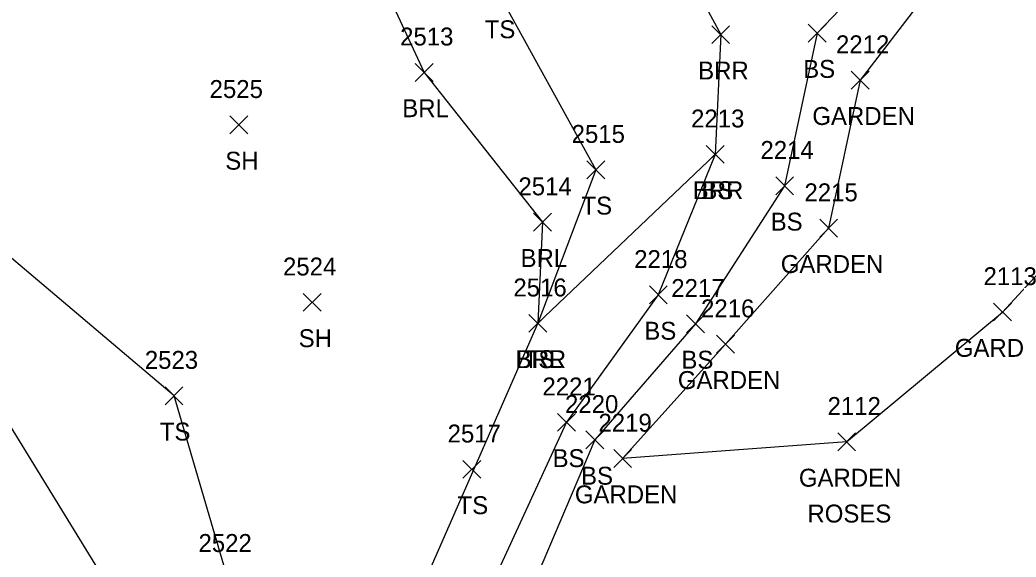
# Model space of a CAD drawing. Extents: x 1520648 to 1523413, y 732854 to 735518.
# Drawn here: x 1521920.9 to 1522032.1, y 733626.9 to 733686.9 of the extents above; entities that cross this region are included whole.
import ezdxf

# ---------------------------------------------------------------- set-up
doc = ezdxf.new("R2010")
doc.units = 0
for name, color, linetype in [('L_A', 7, 'Continuous'), ('L_C', 7, 'Continuous'), ('L_I', 7, 'Continuous'), ('L_TIC', 7, 'Continuous'), ('LABL', 7, 'Continuous'), ('LAPB', 7, 'Continuous'), ('LELB', 7, 'Continuous')]:
    doc.layers.add(name, color=color, linetype=linetype)

msp = doc.modelspace()

# ---------------------------------------------------------------- linework, layer by layer
at = {"layer": 'L_TIC'}
for points in [[(1521998.13, 733684.22), (1522000.13, 733686.22)], [(1522000.13, 733684.22), (1521998.13, 733686.22)], [(1522008.9, 733684.4), (1522010.9, 733686.4)], [(1522010.9, 733684.4), (1522008.9, 733686.4)], [(1522008.9, 733684.4), (1522010.9, 733686.4)], [(1522010.9, 733684.4), (1522008.9, 733686.4)], [(1521965.05, 733680.01), (1521967.05, 733682.01)], [(1521967.05, 733680.01), (1521965.05, 733682.01)], [(1522013.69, 733679.14), (1522015.69, 733681.14)], [(1522015.69, 733679.14), (1522013.69, 733681.14)], [(1521944.36, 733674.15), (1521946.36, 733676.15)], [(1521946.36, 733674.15), (1521944.36, 733676.15)], [(1521997.52, 733670.86), (1521999.52, 733672.86)], [(1521999.52, 733670.86), (1521997.52, 733672.86)], [(1521997.52, 733670.86), (1521999.52, 733672.86)], [(1521999.52, 733670.86), (1521997.52, 733672.86)], [(1521984.19, 733669.14), (1521986.19, 733671.14)], [(1521986.19, 733669.14), (1521984.19, 733671.14)], [(1522005.27, 733667.35), (1522007.27, 733669.35)], [(1522007.27, 733667.35), (1522005.27, 733669.35)], [(1521978.25, 733663.29), (1521980.25, 733665.29)], [(1521980.25, 733663.29), (1521978.25, 733665.29)], [(1522010.18, 733662.62), (1522012.18, 733664.62)], [(1522012.18, 733662.62), (1522010.18, 733664.62)], [(1521991.17, 733655.17), (1521993.17, 733657.17)], [(1521993.17, 733655.17), (1521991.17, 733657.17)], [(1521952.55, 733654.34), (1521954.55, 733656.34)], [(1521954.55, 733654.34), (1521952.55, 733656.34)], [(1522029.59, 733653.26), (1522031.59, 733655.26)], [(1522031.59, 733653.26), (1522029.59, 733655.26)], [(1521977.74, 733652), (1521979.74, 733654)], [(1521979.74, 733652), (1521977.74, 733654)], [(1521977.74, 733652), (1521979.74, 733654)], [(1521979.74, 733652), (1521977.74, 733654)], [(1521977.74, 733652), (1521979.74, 733654)], [(1521979.74, 733652), (1521977.74, 733654)], [(1521995.31, 733651.94), (1521997.31, 733653.94)], [(1521997.31, 733651.94), (1521995.31, 733653.94)], [(1521998.68, 733649.67), (1522000.68, 733651.67)], [(1522000.68, 733649.67), (1521998.68, 733651.67)], [(1521937.13, 733643.92), (1521939.13, 733645.92)], [(1521939.13, 733643.92), (1521937.13, 733645.92)], [(1521980.93, 733640.95), (1521982.93, 733642.95)], [(1521982.93, 733640.95), (1521980.93, 733642.95)], [(1521984.1, 733638.99), (1521986.1, 733640.99)], [(1521986.1, 733638.99), (1521984.1, 733640.99)], [(1522012.19, 733638.77), (1522014.19, 733640.77)], [(1522014.19, 733638.77), (1522012.19, 733640.77)], [(1522012.19, 733638.77), (1522014.19, 733640.77)], [(1522014.19, 733638.77), (1522012.19, 733640.77)], [(1521987.19, 733636.91), (1521989.19, 733638.91)], [(1521989.19, 733636.91), (1521987.19, 733638.91)], [(1521987.19, 733636.91), (1521989.19, 733638.91)], [(1521989.19, 733636.91), (1521987.19, 733638.91)], [(1521970.36, 733635.7), (1521972.36, 733637.7)], [(1521972.36, 733635.7), (1521970.36, 733637.7)]]:
    msp.add_lwpolyline(points, dxfattribs=at)
at = {"layer": 'LABL'}
for points in [[(1521978.19, 733715.62), (1521954.36, 733710.84), (1521955.95, 733701.46), (1521957.72, 733698.97), (1521966.05, 733681.01), (1521979.25, 733664.29), (1521978.74, 733653)], [(1521978.19, 733715.62), (1521987.07, 733703.13), (1521991.98, 733698.47), (1521999.13, 733685.22), (1521998.52, 733671.86), (1521978.74, 733653)]]:
    msp.add_lwpolyline(points, dxfattribs=at)
at = {"layer": 'LAPB'}
for points in [[(1522013.19, 733639.77), (1522030.59, 733654.26), (1522044.34, 733669.18), (1522053.66, 733685.95), (1522053.44, 733719.77), (1522040.61, 733707.34), (1522023.7, 733691.91), (1522014.69, 733680.14), (1522011.18, 733663.62), (1521999.68, 733650.67), (1521988.19, 733637.91)], [(1522013.19, 733639.77), (1521988.19, 733637.91)]]:
    msp.add_lwpolyline(points, dxfattribs=at)
at = {"layer": 'LELB'}
for points in [[(1522036.15, 733713.61), (1522019.06, 733695), (1522009.9, 733685.4)], [(1521957.72, 733698.97), (1521974.39, 733689.82), (1521985.19, 733670.14), (1521978.74, 733653), (1521963.11, 733617.36), (1521959.23, 733611.53), (1521945.53, 733595.31), (1521947.71, 733591.9), (1521931.81, 733568.24), (1521924.97, 733560.09), (1521929.19, 733550.05), (1521938.27, 733544.74)], [(1522009.9, 733685.4), (1522006.27, 733668.35), (1521996.31, 733652.94), (1521985.1, 733639.99), (1521974.12, 733614.19), (1521957.71, 733586.2), (1521944.28, 733565.97), (1521939.03, 733558.35), (1521932.71, 733557.09), (1521934.54, 733564.63)], [(1521963.11, 733617.36), (1521959.23, 733611.53), (1521944.12, 733624.48), (1521938.13, 733644.92), (1521918.01, 733661.9), (1521900.96, 733668.32), (1521885.45, 733683.54)], [(1521945.53, 733595.31), (1521935.04, 733616.79), (1521914.4, 733650.37), (1521896.15, 733663.59), (1521882.1, 733673.19), (1521877.17, 733667.9)], [(1521998.52, 733671.86), (1521992.17, 733656.17), (1521981.93, 733641.95), (1521969.61, 733615.21), (1521951.69, 733589.98), (1521934.54, 733564.63)]]:
    msp.add_lwpolyline(points, dxfattribs=at)

# ---------------------------------------------------------------- texts
at = {"layer": 'L_A'}
for s, p in [('TS', (1521972.8, 733684.82)), ('BRR', (1521996.62, 733680.22)), ('BS', (1522008.34, 733680.4)), ('BS', (1522008.34, 733680.4)), ('BRL', (1521963.6, 733676.01)), ('GARDEN', (1522009.36, 733675.14)), ('SH', (1521943.85, 733670.15)), ('BRR', (1521996.01, 733666.86)), ('BS', (1521996.97, 733666.86)), ('TS', (1521983.6, 733665.14)), ('BS', (1522004.71, 733663.35)), ('BRL', (1521976.8, 733659.29)), ('GARDEN', (1522005.84, 733658.62)), ('BS', (1521990.61, 733651.17)), ('SH', (1521952.04, 733650.34)), ('GARDEN', (1522025.26, 733649.26)), ('BRR', (1521976.23, 733648)), ('BRL', (1521976.29, 733648)), ('TS', (1521977.15, 733648)), ('BS', (1521994.75, 733647.94)), ('GARDEN', (1521994.35, 733645.67)), ('TS', (1521936.54, 733639.92)), ('BS', (1521980.37, 733636.95)), ('BS', (1521983.55, 733634.99)), ('GARDEN', (1522007.86, 733634.77)), ('GARDEN', (1522007.86, 733634.77)), ('GARDEN', (1521982.86, 733632.91)), ('GARDEN', (1521982.86, 733632.91)), ('TS', (1521969.77, 733631.7))]:
    msp.add_text(s, height=2, dxfattribs=at).set_placement(p)
at = {"layer": 'L_C'}
msp.add_text('ROSES', height=2, dxfattribs=at).set_placement((1522008.81, 733630.77))
msp.add_text('ROSES', height=2, dxfattribs=at).set_placement((1522008.81, 733630.77))
at = {"layer": 'L_I'}
for s, p in [('2513', (1521963.36, 733684.01)), ('2212', (1522012, 733683.14)), ('2525', (1521942.1, 733678.15)), ('2213', (1521995.83, 733674.86)), ('2213', (1521995.83, 733674.86)), ('2515', (1521982.5, 733673.14)), ('2214', (1522003.57, 733671.35)), ('2514', (1521976.56, 733667.29)), ('2215', (1522008.48, 733666.62)), ('2218', (1521989.48, 733659.17)), ('2524', (1521950.29, 733658.34)), ('2113', (1522028.46, 733657.26)), ('2516', (1521976, 733656)), ('2516', (1521976, 733656)), ('2516', (1521976, 733656)), ('2217', (1521993.62, 733655.94)), ('2216', (1521996.94, 733653.67)), ('2523', (1521934.87, 733647.92)), ('2221', (1521979.24, 733644.95)), ('2220', (1521981.76, 733642.99)), ('2112', (1522011.06, 733642.77)), ('2112', (1522011.06, 733642.77)), ('2219', (1521985.49, 733640.91)), ('2219', (1521985.49, 733640.91)), ('2517', (1521968.66, 733639.7)), ('2522', (1521940.86, 733627.48))]:
    msp.add_text(s, height=2, dxfattribs=at).set_placement(p)

doc.saveas('drawing.dxf')
